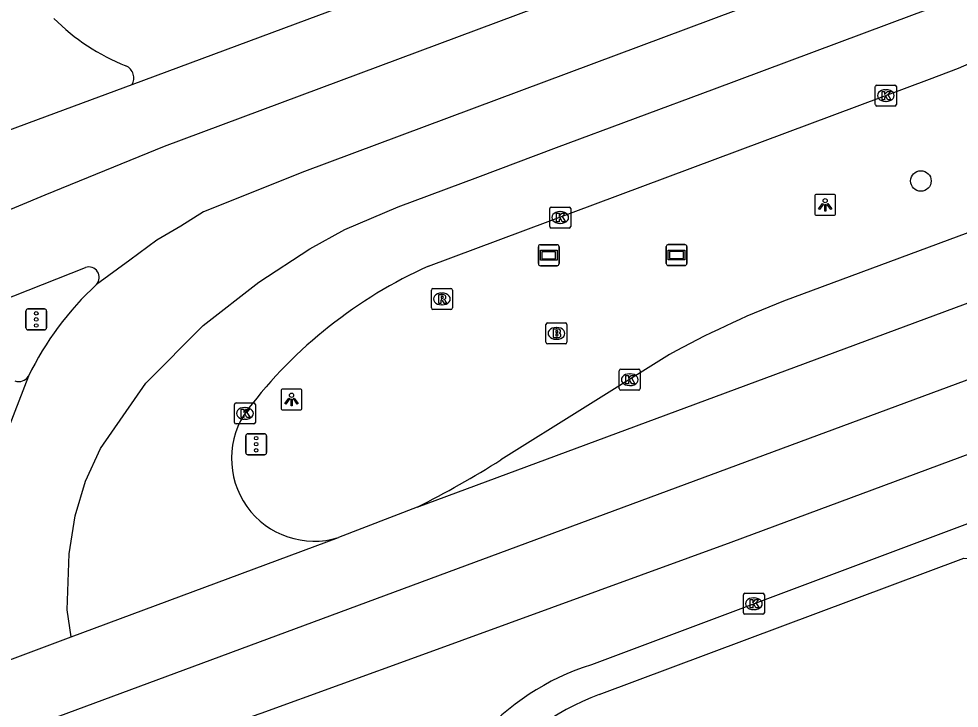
# Model space of a CAD drawing. Extents: x 160806 to 161707, y 383697 to 384148.
# Drawn here: x 161051.44 to 161096.26, y 383847.23 to 383880.08 of the extents above; entities that cross this region are included whole.
import ezdxf

# ---------------------------------------------------------------- set-up
doc = ezdxf.new("R2010")
doc.units = 0
for name, color, linetype in [('IMGEO_Boom', 7, 'Continuous'), ('IMGEO_Brandkraan', 7, 'Continuous'), ('IMGEO_Kolk', 7, 'Continuous'), ('IMGEO_Lichtpunt', 7, 'Continuous'), ('IMGEO_Parkeervlak_halfverhard', 7, 'Continuous'), ('IMGEO_Reclamebord', 7, 'Continuous'), ('IMGEO_Rijbaan_lokaal_gesloten', 7, 'Continuous'), ('IMGEO_Rijbaan_lokaal_open', 7, 'Continuous'), ('IMGEO_Rioolput', 7, 'Continuous'), ('IMGEO_Verkeersregelinstallatiepaal', 7, 'Continuous'), ('IMGEO_Verklikker', 7, 'Continuous')]:
    doc.layers.add(name, color=color, linetype=linetype)

msp = doc.modelspace()

# ---------------------------------------------------------------- linework, layer by layer
at = {"layer": 'IMGEO_Boom'}
msp.add_circle((161094.43, 383872.35), 0.489, dxfattribs=at)
at = {"layer": 'IMGEO_Brandkraan'}
for p, q in [((161076.561, 383864.663), (161076.561, 383865.515)), ((161076.636, 383865.589), (161077.488, 383865.589)), ((161077.562, 383865.515), (161077.562, 383864.663)), ((161077.049, 383865.369), (161077.074, 383865.369)), ((161077.072, 383864.809), (161077.047, 383864.809)), ((161077.488, 383864.589), (161076.636, 383864.589))]:
    msp.add_line(p, q, dxfattribs=at)
for points in [[(161076.561, 383864.663), (161076.561, 383865.515)], [(161076.636, 383865.589), (161077.488, 383865.589)], [(161077.562, 383865.515), (161077.562, 383864.663)], [(161076.909, 383865.289), (161076.909, 383864.889), (161077.122, 383864.889)], [(161077.14, 383865.289), (161076.909, 383865.289)], [(161077.088, 383865.208), (161077.034, 383865.208), (161077.034, 383865.132)], [(161077.034, 383865.132), (161077.087, 383865.132)], [(161077.096, 383865.056), (161077.034, 383865.056), (161077.034, 383864.975)], [(161077.034, 383864.975), (161077.096, 383864.975)], [(161077.488, 383864.589), (161076.636, 383864.589)]]:
    msp.add_lwpolyline(points, dxfattribs=at)
for centre, radius, start, end in [((161076.638, 383865.513), 0.0765, 91.552, 178.448), ((161076.638, 383865.513), 0.0765, 91.552, 178.448), ((161077.486, 383865.513), 0.0765, 1.552, 88.448), ((161077.486, 383865.513), 0.0765, 1.552, 88.448), ((161077.089, 383865.17), 0.0379, 267.8285, 90.9355), ((161077.144, 383865.144), 0.145, 59.4692, 91.5367), ((161077.169, 383865.191), 0.0922, 285.5137, 58.1501), ((161077.174, 383864.999), 0.105, 301.3115, 78.989), ((161076.638, 383864.665), 0.0765, 181.552, 268.448), ((161076.638, 383864.665), 0.0765, 181.552, 268.448), ((161077.097, 383865.015), 0.0404, 269.8759, 90.5077), ((161077.128, 383865.14), 0.251, 268.6676, 293.5347), ((161077.486, 383864.665), 0.0765, 271.552, 358.448), ((161077.486, 383864.665), 0.0765, 271.552, 358.448)]:
    msp.add_arc(centre, radius, start, end, dxfattribs=at)
for centre, major_axis, ratio, start_param, end_param in [((161077.048, 383865.089), (-0.387, 0.002), 0.722429, 4.712389, 7.853982), ((161077.073, 383865.089), (-0.39, 0.002), 0.717154, 1.570796, 4.712389)]:
    msp.add_ellipse(centre, major_axis=major_axis, ratio=ratio, start_param=start_param, end_param=end_param, dxfattribs=at)
at = {"layer": 'IMGEO_Kolk'}
for p, q in [((161092.259, 383875.995), (161092.259, 383876.847)), ((161092.334, 383876.921), (161093.186, 383876.921)), ((161093.26, 383876.847), (161093.26, 383875.995)), ((161092.747, 383876.701), (161092.772, 383876.701)), ((161093.186, 383875.921), (161092.334, 383875.921)), ((161092.77, 383876.141), (161092.745, 383876.141)), ((161076.742, 383870.183), (161076.742, 383871.035)), ((161076.817, 383871.109), (161077.669, 383871.109)), ((161077.743, 383871.035), (161077.743, 383870.183)), ((161077.23, 383870.889), (161077.255, 383870.889)), ((161077.669, 383870.109), (161076.817, 383870.109)), ((161077.253, 383870.329), (161077.228, 383870.329)), ((161080.056, 383862.457), (161080.056, 383863.309)), ((161080.131, 383863.383), (161080.983, 383863.383)), ((161081.057, 383863.309), (161081.057, 383862.457)), ((161080.544, 383863.163), (161080.569, 383863.163)), ((161080.983, 383862.383), (161080.131, 383862.383)), ((161080.567, 383862.603), (161080.542, 383862.603)), ((161061.719, 383860.849), (161061.719, 383861.701)), ((161061.794, 383861.775), (161062.646, 383861.775)), ((161062.207, 383861.555), (161062.232, 383861.555)), ((161062.72, 383861.701), (161062.72, 383860.849)), ((161062.646, 383860.775), (161061.794, 383860.775)), ((161062.23, 383860.995), (161062.205, 383860.995)), ((161085.971, 383851.781), (161085.971, 383852.633)), ((161086.046, 383852.707), (161086.898, 383852.707)), ((161086.972, 383852.633), (161086.972, 383851.781)), ((161086.459, 383852.487), (161086.484, 383852.487)), ((161086.898, 383851.707), (161086.046, 383851.707)), ((161086.482, 383851.927), (161086.457, 383851.927))]:
    msp.add_line(p, q, dxfattribs=at)
for points in [[(161092.259, 383875.995), (161092.259, 383876.847)], [(161092.334, 383876.921), (161093.186, 383876.921)], [(161093.26, 383876.847), (161093.26, 383875.995)], [(161092.58, 383876.621), (161092.703, 383876.621), (161092.703, 383876.47), (161092.833, 383876.621), (161092.997, 383876.621), (161092.851, 383876.47), (161093.004, 383876.221), (161092.852, 383876.221), (161092.767, 383876.385), (161092.703, 383876.318), (161092.703, 383876.221), (161092.58, 383876.221), (161092.58, 383876.621)], [(161093.186, 383875.921), (161092.334, 383875.921)], [(161076.742, 383870.183), (161076.742, 383871.035)], [(161076.817, 383871.109), (161077.669, 383871.109)], [(161077.743, 383871.035), (161077.743, 383870.183)], [(161077.063, 383870.809), (161077.186, 383870.809), (161077.186, 383870.658), (161077.316, 383870.809), (161077.48, 383870.809), (161077.334, 383870.658), (161077.487, 383870.409), (161077.335, 383870.409), (161077.25, 383870.573), (161077.186, 383870.506), (161077.186, 383870.409), (161077.063, 383870.409), (161077.063, 383870.809)], [(161077.669, 383870.109), (161076.817, 383870.109)], [(161080.056, 383862.457), (161080.056, 383863.309)], [(161080.131, 383863.383), (161080.983, 383863.383)], [(161081.057, 383863.309), (161081.057, 383862.457)], [(161080.377, 383863.083), (161080.5, 383863.083), (161080.5, 383862.932), (161080.63, 383863.083), (161080.794, 383863.083), (161080.648, 383862.932), (161080.801, 383862.683), (161080.649, 383862.683), (161080.564, 383862.847), (161080.5, 383862.78), (161080.5, 383862.683), (161080.377, 383862.683), (161080.377, 383863.083)], [(161080.983, 383862.383), (161080.131, 383862.383)], [(161061.719, 383860.849), (161061.719, 383861.701)], [(161061.794, 383861.775), (161062.646, 383861.775)], [(161062.72, 383861.701), (161062.72, 383860.849)], [(161062.04, 383861.475), (161062.163, 383861.475), (161062.163, 383861.324), (161062.293, 383861.475), (161062.457, 383861.475), (161062.311, 383861.324), (161062.464, 383861.075), (161062.312, 383861.075), (161062.227, 383861.239), (161062.163, 383861.172), (161062.163, 383861.075), (161062.04, 383861.075), (161062.04, 383861.475)], [(161062.646, 383860.775), (161061.794, 383860.775)], [(161085.971, 383851.781), (161085.971, 383852.633)], [(161086.046, 383852.707), (161086.898, 383852.707)], [(161086.972, 383852.633), (161086.972, 383851.781)], [(161086.292, 383852.407), (161086.415, 383852.407), (161086.415, 383852.256), (161086.545, 383852.407), (161086.709, 383852.407), (161086.563, 383852.256), (161086.716, 383852.007), (161086.564, 383852.007), (161086.479, 383852.171), (161086.415, 383852.104), (161086.415, 383852.007), (161086.292, 383852.007), (161086.292, 383852.407)], [(161086.898, 383851.707), (161086.046, 383851.707)]]:
    msp.add_lwpolyline(points, dxfattribs=at)
for centre, start, end in [((161092.336, 383876.845), 91.552, 178.448), ((161092.336, 383876.845), 91.552, 178.448), ((161093.184, 383876.845), 1.552, 88.448), ((161093.184, 383876.845), 1.552, 88.448), ((161092.336, 383875.997), 181.552, 268.448), ((161092.336, 383875.997), 181.552, 268.448), ((161093.184, 383875.997), 271.552, 358.448), ((161093.184, 383875.997), 271.552, 358.448), ((161076.819, 383871.033), 91.552, 178.448), ((161076.819, 383871.033), 91.552, 178.448), ((161077.667, 383871.033), 1.552, 88.448), ((161077.667, 383871.033), 1.552, 88.448), ((161076.819, 383870.185), 181.552, 268.448), ((161076.819, 383870.185), 181.552, 268.448), ((161077.667, 383870.185), 271.552, 358.448), ((161077.667, 383870.185), 271.552, 358.448), ((161080.133, 383863.307), 91.552, 178.448), ((161080.133, 383863.307), 91.552, 178.448), ((161080.981, 383863.307), 1.552, 88.448), ((161080.981, 383863.307), 1.552, 88.448), ((161080.133, 383862.459), 181.552, 268.448), ((161080.133, 383862.459), 181.552, 268.448), ((161080.981, 383862.459), 271.552, 358.448), ((161080.981, 383862.459), 271.552, 358.448), ((161061.796, 383861.699), 91.552, 178.448), ((161061.796, 383861.699), 91.552, 178.448), ((161062.644, 383861.699), 1.552, 88.448), ((161062.644, 383861.699), 1.552, 88.448), ((161061.796, 383860.851), 181.552, 268.448), ((161061.796, 383860.851), 181.552, 268.448), ((161062.644, 383860.851), 271.552, 358.448), ((161062.644, 383860.851), 271.552, 358.448), ((161086.048, 383852.631), 91.552, 178.448), ((161086.048, 383852.631), 91.552, 178.448), ((161086.896, 383852.631), 1.552, 88.448), ((161086.896, 383852.631), 1.552, 88.448), ((161086.048, 383851.783), 181.552, 268.448), ((161086.048, 383851.783), 181.552, 268.448), ((161086.896, 383851.783), 271.552, 358.448), ((161086.896, 383851.783), 271.552, 358.448)]:
    msp.add_arc(centre, 0.0765, start, end, dxfattribs=at)
for centre, major_axis, ratio, start_param, end_param in [((161092.746, 383876.421), (-0.387, 0.002), 0.722429, 4.712389, 7.853982), ((161092.771, 383876.421), (-0.39, 0.002), 0.717154, 1.570796, 4.712389), ((161077.229, 383870.609), (-0.387, 0.002), 0.722429, 4.712389, 7.853982), ((161077.254, 383870.609), (-0.39, 0.002), 0.717154, 1.570796, 4.712389), ((161080.543, 383862.883), (-0.387, 0.002), 0.722429, 4.712389, 7.853982), ((161080.568, 383862.883), (-0.39, 0.002), 0.717154, 1.570796, 4.712389), ((161062.206, 383861.275), (-0.387, 0.002), 0.722429, 4.712389, 7.853982), ((161062.231, 383861.275), (-0.39, 0.002), 0.717154, 1.570796, 4.712389), ((161086.458, 383852.207), (-0.387, 0.002), 0.722429, 4.712389, 7.853982), ((161086.483, 383852.207), (-0.39, 0.002), 0.717154, 1.570796, 4.712389)]:
    msp.add_ellipse(centre, major_axis=major_axis, ratio=ratio, start_param=start_param, end_param=end_param, dxfattribs=at)
at = {"layer": 'IMGEO_Lichtpunt'}
for p, q in [((161089.37, 383871.616), (161089.37, 383870.809)), ((161089.37, 383871.616), (161089.37, 383870.809)), ((161090.272, 383871.711), (161089.464, 383871.711)), ((161090.272, 383871.711), (161089.464, 383871.711)), ((161090.366, 383870.809), (161090.366, 383871.616)), ((161090.366, 383870.809), (161090.366, 383871.616)), ((161089.464, 383870.715), (161090.272, 383870.715)), ((161089.464, 383870.715), (161090.272, 383870.715)), ((161064.842, 383862.438), (161064.034, 383862.438)), ((161064.842, 383862.438), (161064.034, 383862.438)), ((161063.94, 383862.343), (161063.94, 383861.536)), ((161063.94, 383862.343), (161063.94, 383861.536)), ((161064.936, 383861.536), (161064.936, 383862.343)), ((161064.936, 383861.536), (161064.936, 383862.343)), ((161064.034, 383861.442), (161064.842, 383861.442)), ((161064.034, 383861.442), (161064.842, 383861.442))]:
    msp.add_line(p, q, dxfattribs=at)
for points in [[(161089.744, 383871.28), (161089.783, 383871.252), (161089.595, 383870.99), (161089.557, 383871.017), (161089.744, 383871.28)], [(161089.846, 383871.232), (161089.893, 383871.232), (161089.893, 383870.91), (161089.846, 383870.91), (161089.846, 383871.232)], [(161089.956, 383871.252), (161089.994, 383871.279), (161090.181, 383871.017), (161090.142, 383870.989), (161089.956, 383871.252)], [(161064.314, 383862.007), (161064.353, 383861.979), (161064.165, 383861.717), (161064.127, 383861.744), (161064.314, 383862.007)], [(161064.416, 383861.959), (161064.463, 383861.959), (161064.463, 383861.637), (161064.416, 383861.637), (161064.416, 383861.959)], [(161064.526, 383861.979), (161064.564, 383862.006), (161064.751, 383861.744), (161064.712, 383861.716), (161064.526, 383861.979)]]:
    msp.add_lwpolyline(points, dxfattribs=at)
for centre in [(161089.869, 383871.414), (161064.439, 383862.141)]:
    msp.add_circle(centre, 0.0994, dxfattribs=at)
for centre, start, end in [((161089.464, 383871.616), 90, 180), ((161089.464, 383871.616), 90, 180), ((161090.272, 383871.616), 0, 90), ((161090.272, 383871.616), 0, 90), ((161089.464, 383870.809), 180, 270), ((161089.464, 383870.809), 180, 270), ((161090.272, 383870.809), 270, 0), ((161090.272, 383870.809), 270, 360), ((161064.034, 383862.343), 90, 180), ((161064.034, 383862.343), 90, 180), ((161064.842, 383862.343), 0, 90), ((161064.842, 383862.343), 0, 90), ((161064.034, 383861.536), 180, 270), ((161064.034, 383861.536), 180, 270), ((161064.842, 383861.536), 270, 0), ((161064.842, 383861.536), 270, 360)]:
    msp.add_arc(centre, 0.0946, start, end, dxfattribs=at)
at = {"layer": 'IMGEO_Parkeervlak_halfverhard'}
msp.add_lwpolyline([(161079.101, 383847.887), (161096.474, 383854.38), (161103.677, 383853.631), (161109.937, 383855.961), (161108.335, 383860.281)], dxfattribs=at)
msp.add_arc((161083.579, 383836.01), 12.693, 110.6568, 142.0036, dxfattribs=at)
at = {"layer": 'IMGEO_Reclamebord'}
for p, q in [((161082.292, 383868.423), (161082.292, 383869.223)), ((161082.292, 383869.223), (161082.292, 383868.423)), ((161082.392, 383869.323), (161083.182, 383869.323)), ((161083.182, 383869.323), (161082.392, 383869.323)), ((161083.282, 383869.223), (161083.282, 383868.423)), ((161083.282, 383868.423), (161083.282, 383869.223)), ((161083.182, 383868.323), (161082.392, 383868.323)), ((161082.392, 383868.323), (161083.182, 383868.323))]:
    msp.add_line(p, q, dxfattribs=at)
for points in [[(161082.393, 383869.055), (161083.181, 383869.055), (161083.181, 383868.591), (161082.393, 383868.591), (161082.393, 383869.055)], [(161082.458, 383868.99), (161082.458, 383868.656), (161083.116, 383868.656), (161083.116, 383868.99), (161082.458, 383868.99)]]:
    msp.add_lwpolyline(points, dxfattribs=at)
for centre, start, end in [((161082.392, 383869.223), 90, 180), ((161082.392, 383869.223), 90, 180), ((161083.182, 383869.223), 0, 90), ((161083.182, 383869.223), 360, 90), ((161082.392, 383868.423), 180, 270), ((161082.392, 383868.423), 180, 270), ((161083.182, 383868.423), 270, 0), ((161083.182, 383868.423), 270, 0)]:
    msp.add_arc(centre, 0.1, start, end, dxfattribs=at)
at = {"layer": 'IMGEO_Rijbaan_lokaal_gesloten'}
for points in [[(160964.422, 383835.435), (160992.741, 383845.886), (161007.926, 383851.482), (161013.403, 383853.559), (161017.186, 383855.101), (161020.824, 383856.668), (161025.299, 383858.701), (161029.909, 383860.935), (161036.178, 383864.074), (161039.869, 383865.874), (161048.92, 383870.119), (161052.706, 383871.695), (161058.385, 383874.003), (161123.856, 383898.429)], [(161109.822, 383896.628), (161056.828, 383876.93)], [(161124.834, 383895.166), (161118.453, 383892.804), (161107.78, 383888.735), (161085.608, 383880.466), (161065.062, 383872.804), (161060.248, 383870.877), (161059.167, 383870.205), (161058.026, 383869.524), (161056.736, 383868.572), (161055.15, 383867.42)], [(161053.934, 383850.623), (161053.743, 383851.91), (161053.84, 383854.592), (161054.125, 383856.401), (161054.622, 383858.041), (161055.34, 383859.611), (161057.499, 383862.722), (161060.235, 383865.463), (161062.874, 383867.532), (161065.31, 383869.111), (161066.976, 383870.039), (161069.52, 383871.113), (161073.312, 383872.528), (161077.064, 383873.948), (161084.599, 383876.744), (161093.991, 383880.257), (161106.411, 383884.87), (161115.811, 383888.515)], [(161128.848, 383881.822), (161087.876, 383866.621)], [(161070.968, 383868.293), (161094.845, 383877.209), (161096.217, 383877.724), (161097.638, 383878.338), (161101.252, 383880.057)], [(161070.422, 383856.806), (161129.754, 383878.799)], [(161056.828, 383876.93), (161055.239, 383876.339), (161054.078, 383875.911), (161047.675, 383873.552)], [(161130.73, 383875.543), (161100.785, 383864.404), (161068.088, 383852.305), (161054.975, 383847.445), (161009.318, 383830.547), (161001.838, 383827.792), (160966.768, 383814.836)], [(161059.41, 383845.762), (161062.999, 383847.001), (161070.515, 383849.722), (161085.394, 383855.134), (161131.695, 383872.323)], [(161047.092, 383865.253), (161054.618, 383868.227)], [(161082.443, 383864.077), (161074.415, 383859.062)], [(161051.9, 383863.053), (161049.586, 383857.091)], [(161106.205, 383859.577), (161101.356, 383857.78), (161078.73, 383849.295)], [(161070.422, 383856.806), (161066.684, 383855.364)], [(161053.934, 383850.623), (161066.684, 383855.364)], [(161048.71, 383848.68), (161053.934, 383850.623)]]:
    msp.add_lwpolyline(points, dxfattribs=at)
for centre, radius, start, end in [((161054.776, 383867.753), 0.5, 318.3143, 108.474), ((161080.141, 383847.858), 22.399, 114.1739, 142.6056), ((161065.155, 383856.581), 14.75, 132.7091, 153.9763), ((161104.566, 383823.905), 45.861, 111.3412, 118.8415), ((161051.438, 383863.334), 0.541, 250.6628, 328.6562), ((161065.517, 383859.126), 3.939, 143.6415, 287.2345), ((161049.96, 383897.684), 45.713, 296.5906, 302.3413), ((161082.232, 383838.025), 11.802, 107.261, 170.6809)]:
    msp.add_arc(centre, radius, start, end, dxfattribs=at)
at = {"layer": 'IMGEO_Rijbaan_lokaal_open'}
for centre, radius, start, end in [((161060.199, 383887.11), 9.966, 224.7135, 248.5021), ((161056.29, 383877.26), 0.632, 328.4689, 65.9584)]:
    msp.add_arc(centre, radius, start, end, dxfattribs=at)
at = {"layer": 'IMGEO_Rioolput'}
for p, q in [((161071.103, 383866.302), (161071.103, 383867.154)), ((161071.178, 383867.228), (161072.03, 383867.228)), ((161071.591, 383867.008), (161071.616, 383867.008)), ((161072.104, 383867.154), (161072.104, 383866.302)), ((161071.614, 383866.448), (161071.589, 383866.448)), ((161072.03, 383866.228), (161071.178, 383866.228))]:
    msp.add_line(p, q, dxfattribs=at)
for points in [[(161071.103, 383866.302), (161071.103, 383867.154)], [(161071.178, 383867.228), (161072.03, 383867.228)], [(161071.692, 383866.926), (161071.44, 383866.928), (161071.44, 383866.528)], [(161072.104, 383867.154), (161072.104, 383866.302)], [(161071.44, 383866.528), (161071.564, 383866.528), (161071.564, 383866.69), (161071.575, 383866.69)], [(161071.618, 383866.847), (161071.564, 383866.847), (161071.564, 383866.766)], [(161071.564, 383866.766), (161071.616, 383866.766)], [(161071.622, 383866.661), (161071.693, 383866.528), (161071.833, 383866.528), (161071.768, 383866.654)], [(161072.03, 383866.228), (161071.178, 383866.228)]]:
    msp.add_lwpolyline(points, dxfattribs=at)
for centre, radius, start, end in [((161071.18, 383867.152), 0.0765, 91.552, 178.448), ((161071.18, 383867.152), 0.0765, 91.552, 178.448), ((161071.691, 383866.816), 0.109, 350.3612, 89.416), ((161072.028, 383867.152), 0.0765, 1.552, 88.448), ((161072.028, 383867.152), 0.0765, 1.552, 88.448), ((161071.574, 383866.637), 0.0533, 26.0293, 88.6989), ((161071.6, 383866.955), 0.19, 274.7715, 282.9687), ((161071.624, 383866.751), 0.0964, 77.0061, 93.1865), ((161071.638, 383866.808), 0.0378, 276.6634, 79.6772), ((161071.689, 383866.816), 0.112, 277.5842, 350.9817), ((161071.673, 383866.601), 0.108, 29.5134, 73.7905), ((161071.18, 383866.304), 0.0765, 181.552, 268.448), ((161071.18, 383866.304), 0.0765, 181.552, 268.448), ((161072.028, 383866.304), 0.0765, 271.552, 358.448), ((161072.028, 383866.304), 0.0765, 271.552, 358.448)]:
    msp.add_arc(centre, radius, start, end, dxfattribs=at)
for centre, major_axis, ratio, start_param, end_param in [((161071.59, 383866.728), (-0.387, 0.002), 0.722429, 4.712389, 7.853982), ((161071.615, 383866.728), (-0.39, 0.002), 0.717154, 1.570796, 4.712389)]:
    msp.add_ellipse(centre, major_axis=major_axis, ratio=ratio, start_param=start_param, end_param=end_param, dxfattribs=at)
at = {"layer": 'IMGEO_Verkeersregelinstallatiepaal'}
for p, q in [((161051.778, 383865.354), (161051.778, 383866.154)), ((161051.778, 383866.154), (161051.778, 383865.354)), ((161051.878, 383866.254), (161052.668, 383866.254)), ((161052.668, 383866.254), (161051.878, 383866.254)), ((161052.768, 383866.154), (161052.768, 383865.354)), ((161052.768, 383865.354), (161052.768, 383866.154)), ((161052.668, 383865.254), (161051.878, 383865.254)), ((161051.878, 383865.254), (161052.668, 383865.254)), ((161062.26, 383859.408), (161062.26, 383860.208)), ((161062.26, 383860.208), (161062.26, 383859.408)), ((161062.36, 383860.308), (161063.15, 383860.308)), ((161063.15, 383860.308), (161062.36, 383860.308)), ((161063.25, 383860.208), (161063.25, 383859.408)), ((161063.25, 383859.408), (161063.25, 383860.208)), ((161063.15, 383859.308), (161062.36, 383859.308)), ((161062.36, 383859.308), (161063.15, 383859.308))]:
    msp.add_line(p, q, dxfattribs=at)
for centre in [(161052.273, 383866.044), (161052.273, 383865.754), (161052.273, 383865.464), (161062.755, 383860.098), (161062.755, 383859.808), (161062.755, 383859.518)]:
    msp.add_circle(centre, 0.085, dxfattribs=at)
for centre, start, end in [((161051.878, 383866.154), 90, 180), ((161051.878, 383866.154), 90, 180), ((161052.668, 383866.154), 0, 90), ((161052.668, 383866.154), 360, 90), ((161051.878, 383865.354), 180, 270), ((161051.878, 383865.354), 180, 270), ((161052.668, 383865.354), 270, 0), ((161052.668, 383865.354), 270, 0), ((161062.36, 383860.208), 90, 180), ((161062.36, 383860.208), 90, 180), ((161063.15, 383860.208), 0, 90), ((161063.15, 383860.208), 360, 90), ((161062.36, 383859.408), 180, 270), ((161062.36, 383859.408), 180, 270), ((161063.15, 383859.408), 270, 0), ((161063.15, 383859.408), 270, 0)]:
    msp.add_arc(centre, 0.1, start, end, dxfattribs=at)
at = {"layer": 'IMGEO_Verklikker'}
for p, q in [((161076.201, 383868.414), (161076.201, 383869.214)), ((161076.201, 383869.214), (161076.201, 383868.414)), ((161076.301, 383869.314), (161077.091, 383869.314)), ((161077.091, 383869.314), (161076.301, 383869.314)), ((161077.191, 383869.214), (161077.191, 383868.414)), ((161077.191, 383868.414), (161077.191, 383869.214)), ((161077.091, 383868.314), (161076.301, 383868.314)), ((161076.301, 383868.314), (161077.091, 383868.314))]:
    msp.add_line(p, q, dxfattribs=at)
for points in [[(161076.302, 383869.046), (161077.09, 383869.046), (161077.09, 383868.582), (161076.302, 383868.582), (161076.302, 383869.046)], [(161076.367, 383868.981), (161076.367, 383868.647), (161077.025, 383868.647), (161077.025, 383868.981), (161076.367, 383868.981)]]:
    msp.add_lwpolyline(points, dxfattribs=at)
for centre, start, end in [((161076.301, 383869.214), 90, 180), ((161076.301, 383869.214), 90, 180), ((161077.091, 383869.214), 0, 90), ((161077.091, 383869.214), 360, 90), ((161076.301, 383868.414), 180, 270), ((161076.301, 383868.414), 180, 270), ((161077.091, 383868.414), 270, 0), ((161077.091, 383868.414), 270, 0)]:
    msp.add_arc(centre, 0.1, start, end, dxfattribs=at)

doc.saveas('drawing.dxf')
